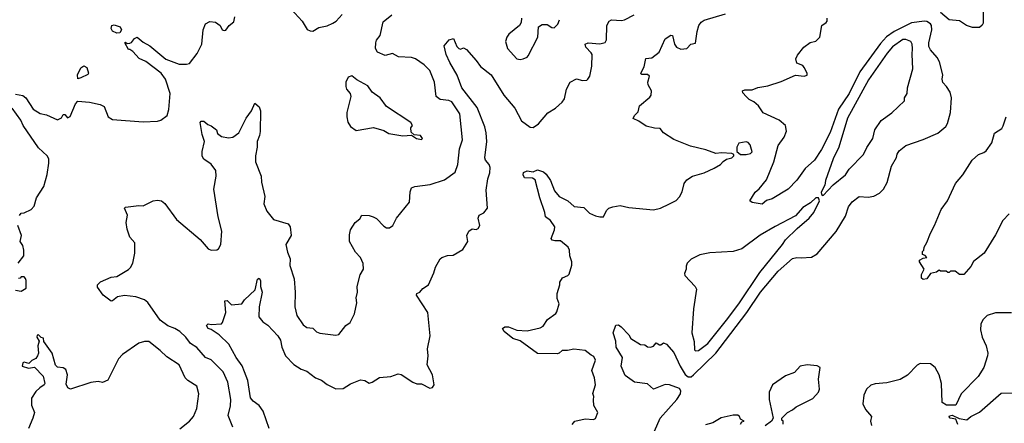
# Model space of a CAD drawing. Extents: x 1603745 to 1745082, y 385868 to 533966.
# Tile 613 of 646: x 1668414 to 1675205, y 492841 to 495625. Entities that reach past the tile are written whole.
import ezdxf

# ---------------------------------------------------------------- set-up
doc = ezdxf.new("R2010")
doc.units = 0

msp = doc.modelspace()

# ---------------------------------------------------------------- linework, layer by layer
at = {"layer": '0CON20XD'}
for points in [[(1669884.3, 492815), (1669852.9, 492895), (1669868.9, 492961.1), (1669870.9, 493005), (1669850.4, 493125), (1669816.7, 493196.7), (1669735, 493279.4), (1669695, 493294.4), (1669635, 493364.5), (1669591.8, 493391.8), (1669559.2, 493435), (1669518.2, 493475), (1669485, 493494.7), (1669435, 493512.3), (1669383, 493553), (1669297.1, 493675), (1669275, 493692.5), (1669215, 493713.3), (1669138.3, 493721.7), (1669088, 493712), (1669055, 493685.8), (1669045, 493684.2), (1668990, 493725), (1668950.3, 493780.3), (1668950, 493795), (1668972.6, 493817.4), (1669045, 493848.1), (1669085, 493854.4), (1669165, 493900.8), (1669179.2, 493915), (1669194.2, 493945), (1669208, 494015), (1669207.5, 494085), (1669174.1, 494124.1), (1669155, 494180), (1669148.8, 494225), (1669157, 494277), (1669137.5, 494325), (1669145, 494332.5), (1669235, 494344.2), (1669265, 494341.4), (1669335, 494376), (1669365, 494380.8), (1669392.5, 494375), (1669415, 494356.2), (1669495.9, 494245.9), (1669658.8, 494108.8), (1669715, 494044), (1669735, 494034.2), (1669775, 494037.5), (1669786.2, 494043.8), (1669801.2, 494075), (1669809.2, 494165), (1669784.1, 494264.1), (1669753.3, 494455), (1669769.2, 494545), (1669768.2, 494585), (1669735, 494628), (1669685, 494663.8), (1669672.7, 494682.7), (1669672, 494715), (1669689.4, 494785), (1669672.1, 494832.1), (1669660, 494915), (1669666.1, 494923.9), (1669685, 494925.8), (1669710.9, 494900.9), (1669735, 494892), (1669771.2, 494865), (1669779.3, 494839.3), (1669805, 494818.8), (1669855, 494808.8), (1669885, 494813.8), (1669926, 494845), (1669975.2, 494945), (1670012.7, 494995), (1670035, 495049.2), (1670065, 495022.9), (1670076.1, 494995), (1670073.4, 494853.4), (1670069.1, 494825), (1670052.7, 494785), (1670053.1, 494745), (1670040, 494685), (1670040, 494645), (1670080.8, 494545), (1670082, 494505), (1670104, 494405), (1670099.2, 494355), (1670118.8, 494305), (1670165, 494246.2), (1670265, 494216.7), (1670278.8, 494195), (1670286.2, 494135), (1670249.2, 494075), (1670260.8, 494020.8), (1670278.9, 493975), (1670278.3, 493928.3), (1670306.2, 493836.2), (1670314.4, 493744.4), (1670310.8, 493645), (1670325.5, 493585), (1670369.5, 493519.5), (1670395, 493500.6), (1670436.4, 493496.4), (1670461.7, 493471.7), (1670485, 493462.2), (1670595, 493448.8), (1670615, 493453.3), (1670664, 493515), (1670694.3, 493535.7), (1670722.5, 493595), (1670738.8, 493671.2), (1670735.7, 493705), (1670744.4, 493745), (1670741.8, 493785), (1670763.6, 493865), (1670785.7, 493905), (1670782.3, 493942.3), (1670764.2, 493984.2), (1670730.5, 494020.5), (1670688.6, 494095), (1670688.3, 494141.7), (1670696.2, 494175), (1670727.5, 494225), (1670759.3, 494250.7), (1670775, 494277.5), (1670825, 494273.8), (1670852.5, 494265), (1670875, 494253.3), (1670925, 494201.2), (1670945, 494190), (1670965, 494190), (1670986.7, 494205), (1671013.8, 494255), (1671102, 494365), (1671106.4, 494436.4), (1671116.1, 494463.9), (1671140, 494475), (1671245, 494488.9), (1671345, 494520), (1671417.5, 494572.5), (1671435.5, 494625), (1671448.2, 494735), (1671467.3, 494795), (1671450, 494975), (1671395, 495058.1), (1671375, 495067.8), (1671315, 495074.3), (1671286, 495095), (1671276.2, 495195), (1671243.7, 495273.7), (1671205, 495314.3), (1671145, 495354.2), (1671116.7, 495365), (1671027.9, 495367.9), (1670985, 495391.5), (1670935, 495378.9), (1670881.2, 495401.2), (1670868, 495425), (1670870.8, 495465), (1670876, 495484), (1670901.2, 495515), (1670920.6, 495609.4), (1670981.3, 495658.7)], [(1670134.4, 492805), (1670093.2, 492923.2), (1670065, 492964), (1670025, 492992.9), (1670006.1, 493016.1), (1669987.5, 493135), (1669963.8, 493195), (1669947.6, 493237.6), (1669907.1, 493295), (1669856.8, 493386.8), (1669790.3, 493450.3), (1669735, 493487.5), (1669715, 493493.8), (1669703.8, 493516.2), (1669715, 493527.5), (1669735, 493522.5), (1669805, 493527.5), (1669813.6, 493536.4), (1669835.9, 493604.1), (1669830, 493685), (1669845, 493686.7), (1669875, 493658.8), (1669945.5, 493664.5), (1669965, 493693.3), (1670038.3, 493761.7), (1670053.8, 493835), (1670065, 493842.5), (1670075.8, 493825), (1670076, 493785), (1670085.6, 493745), (1670065.4, 493644.6), (1670064.4, 493575), (1670090.2, 493540.2), (1670125, 493516.9), (1670195.7, 493445), (1670212.2, 493415), (1670222.5, 493365), (1670248.6, 493305), (1670305, 493247.1), (1670354.5, 493214.5), (1670395, 493200), (1670455, 493153.3), (1670495, 493138), (1670535, 493107.5), (1670595, 493079.2), (1670645, 493081.2), (1670695, 493112), (1670765, 493140), (1670795, 493136.7), (1670825, 493117.5), (1670846.1, 493123.9), (1670895, 493156.7), (1670975, 493163.8), (1671025, 493181.2), (1671045, 493176.2), (1671125, 493123.3), (1671153.6, 493113.6), (1671185, 493113.3), (1671243.9, 493083.9), (1671262.5, 493087.5), (1671272.5, 493105), (1671262, 493175), (1671224, 493245), (1671231.2, 493305), (1671226.2, 493355), (1671244.2, 493445), (1671229.2, 493605), (1671151.2, 493725), (1671153.8, 493735), (1671174.2, 493745.8), (1671195, 493771.2), (1671234.2, 493795.8), (1671271.4, 493878.6), (1671281.3, 493918.7), (1671314, 493975), (1671325, 493984), (1671365, 493997.5), (1671405, 494000), (1671471.2, 494038.8), (1671505.8, 494094.2), (1671498.8, 494135), (1671511.2, 494165), (1671535, 494181.2), (1671563.6, 494176.4), (1671576.7, 494185), (1671586.7, 494205), (1671576.7, 494255), (1671583, 494277), (1671615, 494293.3), (1671641.2, 494325), (1671631.1, 494448.9), (1671643.6, 494526.4), (1671657.3, 494567.3), (1671658.6, 494605), (1671652.5, 494625), (1671627.1, 494655), (1671622.1, 494672.1), (1671636.6, 494785), (1671632, 494845), (1671622, 494885), (1671568.5, 495018.5), (1671464.7, 495155), (1671432.6, 495242.6), (1671380.3, 495330.3), (1671355.5, 495385), (1671342.5, 495445), (1671376.7, 495485), (1671405.8, 495495.8), (1671429.3, 495439.3), (1671442.5, 495425), (1671455, 495422.5), (1671475, 495430), (1671495, 495418.8), (1671563.1, 495343.1), (1671592, 495302), (1671665, 495245.6), (1671754.5, 495105), (1671828.5, 495015), (1671875, 494927.5), (1671935, 494883.8), (1671955, 494881.2), (1671993.2, 494906.8), (1672057.6, 494982.4), (1672108.8, 495015), (1672156, 495055), (1672171.7, 495078.3), (1672186, 495145), (1672210, 495195), (1672255, 495215.8), (1672295, 495206.2), (1672325, 495206.7), (1672333.3, 495215), (1672346, 495235), (1672361.4, 495305), (1672362.5, 495385), (1672356.8, 495396.8), (1672319.6, 495435), (1672315, 495456.7), (1672335, 495464.5), (1672415, 495457.3), (1672452.7, 495467.3), (1672460.8, 495485), (1672462.9, 495585), (1672479.5, 495615), (1672495, 495623.2), (1672565, 495618.6), (1672585, 495622.9), (1672652.2, 495657.8)], [(1670287.7, 495697.7), (1670362.5, 495615), (1670397, 495557), (1670417, 495547), (1670435, 495546.7), (1670477.9, 495572.1), (1670535, 495582.5), (1670575, 495600.5), (1670597.1, 495615), (1670638.9, 495661.1)], [(1672225, 492832.5), (1672243.6, 492856.4), (1672315, 492870.8), (1672372.5, 492867.5), (1672385.7, 492874.3), (1672402.5, 492915), (1672374.2, 492964.2), (1672371.7, 493001.7), (1672373.3, 493025), (1672366.2, 493046.2), (1672385.8, 493105), (1672378.6, 493155), (1672360.8, 493205), (1672386, 493275), (1672375, 493302.5), (1672355, 493310), (1672315, 493342.5), (1672235, 493352.5), (1672193.6, 493343.6), (1672155, 493343.8), (1672135.8, 493324.2), (1672120.7, 493319.3), (1671985, 493322.5), (1671865, 493410), (1671815, 493426.2), (1671755, 493473.8), (1671743.3, 493495), (1671760, 493505), (1671785, 493506), (1671844.1, 493484.1), (1671915, 493479.2), (1672005, 493498.8), (1672025, 493511.2), (1672055, 493556.2), (1672112.3, 493597.7), (1672119.7, 493610.3), (1672134, 493664), (1672122.3, 493702.3), (1672121.2, 493735), (1672140, 493795), (1672140, 493815), (1672157.5, 493845), (1672195, 493860), (1672205, 493870), (1672221.7, 493931.7), (1672222, 493955), (1672208, 493995), (1672206, 494035), (1672198, 494055), (1672145, 494098.8), (1672105, 494099.2), (1672087.5, 494105), (1672080, 494115), (1672102.9, 494175), (1672104.3, 494195), (1672075, 494239.2), (1672041.4, 494265), (1672037.1, 494295), (1672001.1, 494395), (1671969.1, 494519.1), (1671952.1, 494532.1), (1671895, 494534.3), (1671886.7, 494555), (1671890, 494570), (1671915, 494581.2), (1671955, 494576.2), (1671985, 494588), (1672026.2, 494575), (1672045, 494560), (1672075, 494514.4), (1672102.9, 494445), (1672135, 494405.8), (1672194.5, 494374.5), (1672237.3, 494337.3), (1672305, 494330), (1672345, 494289.2), (1672385, 494272), (1672415, 494263.8), (1672440, 494265), (1672460.7, 494309.3), (1672476.4, 494323.6), (1672505, 494333.8), (1672555, 494343.3), (1672615, 494329.2), (1672785, 494313.1), (1672835, 494325.8), (1672895.9, 494354.1), (1672942.3, 494377.7), (1672965, 494403.3), (1672982.3, 494437.7), (1672997.1, 494495), (1673015, 494520.8), (1673055, 494545.5), (1673135, 494568), (1673205, 494600), (1673247.5, 494625), (1673265, 494647.5), (1673288.3, 494661.7), (1673325, 494671.2), (1673340, 494685), (1673340, 494695), (1673325, 494702.5), (1673255, 494706.7), (1673215, 494701.2), (1673147, 494727), (1673041.7, 494751.7), (1672925, 494797.5), (1672854.2, 494844.2), (1672832.5, 494875), (1672793.6, 494876.4), (1672735, 494890), (1672685, 494924.3), (1672645, 494943.3), (1672653.8, 494965), (1672679.7, 494990.3), (1672689.5, 495030.5), (1672759.7, 495090.3), (1672769.2, 495105), (1672772.5, 495135), (1672749.2, 495175), (1672746, 495195), (1672758.8, 495235), (1672745, 495245.7), (1672705.9, 495245.9), (1672698, 495255), (1672721.2, 495298.8), (1672732, 495358), (1672775, 495361.2), (1672825, 495401.2), (1672865, 495492), (1672905, 495518.8), (1672915.8, 495515.8), (1672931.1, 495455), (1672945, 495435.8), (1672975, 495421.2), (1673015, 495426.2), (1673042.5, 495455), (1673075, 495462.5), (1673085.9, 495544.1), (1673098.8, 495585), (1673115, 495606.7), (1673135, 495621.2), (1673282.5, 495665)], [(1675035, 495571.2), (1674985, 495571.4), (1674943.8, 495585), (1674895, 495617.5), (1674825, 495622.9), (1674764, 495675)], [(1675058.6, 495685), (1675058.7, 495601.3), (1675053.1, 495586.9), (1675035, 495571.2)], [(1668385, 495110), (1668435, 495102.5), (1668456.7, 495085), (1668508.3, 495008.3), (1668555, 494978.8), (1668598.8, 494968.8), (1668675, 494932.9), (1668702, 494948), (1668715, 494970), (1668725, 494970), (1668745, 494947.5), (1668763, 494957), (1668800, 495045), (1668815, 495063.3), (1668895, 495056.9), (1668969.8, 495039.8), (1668996.8, 495026.8), (1669023.9, 494955), (1669055, 494936), (1669265, 494920.5), (1669365, 494925.7), (1669387.9, 494932.1), (1669431.2, 494965), (1669443.8, 495005), (1669452.5, 495115), (1669419.6, 495215), (1669390, 495255), (1669285, 495335.6), (1669237.4, 495357.4), (1669195, 495406.2), (1669175, 495420), (1669165, 495420), (1669140, 495465), (1669145, 495470), (1669155, 495460), (1669175, 495462.5), (1669185, 495467.5), (1669205, 495496.2), (1669225, 495503.8), (1669265, 495469.5), (1669311.2, 495445), (1669422.6, 495352.6), (1669515, 495318.9), (1669565, 495316.9), (1669585, 495322.5), (1669638.9, 495391.1), (1669670, 495455), (1669680.6, 495555), (1669695, 495596.7), (1669725, 495612.5), (1669765, 495607.5), (1669797.5, 495585), (1669810, 495555), (1669825, 495550), (1669835, 495552.5), (1669860, 495585), (1669890.5, 495609.5), (1669899.2, 495645)], [(1669085, 495531.2), (1669055, 495546.7), (1669044.4, 495564.4), (1669050, 495585), (1669065, 495590), (1669108, 495575), (1669116, 495555), (1669105, 495533.3), (1669085, 495531.2)], [(1671876.2, 495635), (1671873.8, 495605), (1671862, 495585), (1671788, 495525), (1671774, 495505), (1671765.8, 495475), (1671778.8, 495425), (1671844.1, 495354.1), (1671865, 495350), (1671885.8, 495354.2), (1671914.2, 495365.8), (1671922, 495375), (1671988.6, 495505), (1671992.5, 495575), (1672018.8, 495591.2), (1672052.5, 495592.5), (1672085, 495570), (1672100.5, 495569.5), (1672125, 495593.3), (1672138.1, 495625)], [(1672793, 492787), (1672831.8, 492875), (1672946.1, 493005), (1672971.3, 493045), (1672974.7, 493065), (1672965, 493081.5), (1672896.6, 493106.6), (1672865, 493107.7), (1672785, 493076.5), (1672743.2, 493113.2), (1672655, 493125.2), (1672590.5, 493170.5), (1672563.7, 493235), (1672572.9, 493295), (1672529.1, 493365), (1672526.7, 493406.7), (1672506.7, 493465), (1672525, 493517.5), (1672545, 493518.8), (1672563.3, 493505), (1672615, 493451.2), (1672630, 493425), (1672695, 493383.3), (1672725, 493382.5), (1672745, 493367.5), (1672765, 493366.7), (1672785, 493372.5), (1672803.8, 493396.2), (1672827, 493383), (1672837, 493383), (1672855, 493396.2), (1672875, 493386.7), (1672925, 493330), (1672970.3, 493235), (1673005, 493177.2), (1673025, 493161.1), (1673045, 493161.9), (1673061.3, 493175), (1673215.4, 493324.6), (1673245, 493364), (1673429, 493605), (1673522.9, 493745), (1673645, 493891.1), (1673745, 493976.5), (1673774.2, 493984.2), (1673805, 493981.1), (1673875, 493987.1), (1673915, 494008.6), (1674045.5, 494164.5), (1674110.6, 494269.4), (1674130.9, 494335), (1674155, 494369.4), (1674205, 494404.4), (1674265, 494400), (1674305, 494408), (1674345, 494428.6), (1674370.8, 494455), (1674398.3, 494501.7), (1674427.8, 494615), (1674461.2, 494675), (1674465, 494697.5), (1674478.8, 494721.2), (1674525, 494758), (1674645, 494798.9), (1674747.6, 494842.4), (1674801.4, 494888.6), (1674812.2, 494907.8), (1674833.5, 494985), (1674840.8, 495085), (1674832, 495125), (1674807.5, 495165), (1674781.2, 495191.2), (1674777.5, 495215), (1674782, 495245), (1674759.2, 495335), (1674743, 495363), (1674696.2, 495416.2), (1674685, 495439.2), (1674683.9, 495466.1), (1674705.2, 495555), (1674703.9, 495583.9), (1674695.2, 495595.2), (1674671.8, 495611.8), (1674655.6, 495615.6), (1674565, 495602.8), (1674445, 495543), (1674393.7, 495506.3), (1674350.2, 495459.8), (1674208.6, 495265), (1674135.6, 495115), (1674061.7, 495008.3), (1674005, 494846.7), (1673945, 494729.4), (1673895, 494656.9), (1673832.6, 494597.4), (1673775, 494517.5), (1673715, 494455.7), (1673605, 494390), (1673565, 494377.5), (1673535, 494353.3), (1673465, 494363.3), (1673450, 494375), (1673487.5, 494435), (1673515, 494457.5), (1673565, 494521.2)], [(1673565, 494521.2), (1673614.4, 494645), (1673645, 494756.7), (1673685.8, 494815), (1673703.8, 494855), (1673696.2, 494895), (1673651.2, 494931.2), (1673542.1, 494982.1), (1673509.5, 495029.5), (1673478.3, 495058.3), (1673444.3, 495074.3), (1673424.1, 495094.1), (1673400.8, 495120.8), (1673400, 495135), (1673415, 495142), (1673465, 495142), (1673505, 495158), (1673575, 495169.4), (1673665, 495198.6), (1673765, 495242.9), (1673825, 495236.2), (1673845, 495242.5), (1673846.2, 495255), (1673825.8, 495295.8), (1673815, 495308), (1673773.3, 495325), (1673768, 495355), (1673778.8, 495381.2), (1673823.3, 495435), (1673865, 495468), (1673905, 495476.7), (1673933.3, 495505), (1673946.7, 495585), (1673977.5, 495605), (1673983.3, 495615), (1673983.3, 495635)], [(1673955, 494412.5), (1674024, 494485), (1674109.2, 494555), (1674136, 494594), (1674235, 494694.2), (1674256.2, 494743.8), (1674299.4, 494805), (1674312.5, 494865), (1674355, 494928.9), (1674428.7, 494981.3), (1674517.5, 495065), (1674516.7, 495085), (1674535.6, 495115), (1674538.5, 495155), (1674574.5, 495285), (1674568.5, 495385), (1674573, 495427), (1674570, 495455), (1674560, 495475), (1674525, 495488.9), (1674505, 495489.1), (1674432.9, 495437.1), (1674396.8, 495395), (1674269, 495211), (1674123, 494945), (1674064.8, 494745.2), (1674024.1, 494665.9), (1673971.1, 494515), (1673967.5, 494482.5), (1673942, 494435), (1673945, 494420), (1673955, 494412.5)], [(1668815, 495217.5), (1668812.9, 495245), (1668835, 495292.5), (1668856.4, 495306.4), (1668876.7, 495295), (1668890, 495255), (1668883.6, 495246.4), (1668835, 495223.3), (1668815, 495217.5)], [(1671185, 494797.5), (1671192.5, 494805), (1671177.5, 494825), (1671135, 494830), (1671115, 494850), (1671111.7, 494878.3), (1671122.5, 494895), (1671112.5, 494915), (1670943.8, 495025), (1670901.4, 495085), (1670844.2, 495125), (1670815, 495167.5), (1670739.3, 495209.3), (1670705, 495237.5), (1670680.7, 495229.3), (1670663.3, 495195), (1670664, 495165), (1670668, 495145), (1670692.9, 495115), (1670698, 495095), (1670671.4, 494985), (1670669.5, 494955), (1670676.8, 494916.8), (1670695, 494888.8), (1670735, 494861.2), (1670855, 494882), (1670925, 494861.2), (1670960.3, 494840.3), (1671056.1, 494823.9), (1671117.5, 494827.5), (1671150, 494805), (1671185, 494797.5)], [(1668412.5, 494275), (1668425, 494290), (1668445, 494292.5), (1668494.1, 494315.9), (1668515, 494337.5), (1668530, 494395), (1668579.7, 494475), (1668602.7, 494557.3), (1668615.9, 494635), (1668614.7, 494664.7), (1668604.5, 494685), (1668545, 494740.5), (1668438.9, 494895), (1668422.4, 494932.4), (1668363.3, 495015)], [(1675237.5, 494285), (1675195, 494240), (1675145, 494141.2), (1675065.7, 494015), (1674993.4, 493956.6), (1674975, 493921.2), (1674925, 493868), (1674895, 493866.2), (1674865, 493890), (1674835, 493890), (1674825, 493880), (1674815, 493880), (1674805, 493890), (1674765, 493890), (1674755, 493897.5), (1674737, 493883), (1674697, 493873), (1674671.7, 493838.3), (1674646.4, 493833.6), (1674635, 493842.5), (1674633, 493867), (1674652.5, 493905), (1674620, 493955), (1674620, 493965), (1674645, 493980), (1674670, 493985), (1674658.3, 493998.3), (1674640, 494005), (1674640, 494025), (1674650, 494035), (1674652.5, 494055), (1674671.7, 494088.3), (1674695, 494152.5), (1674723.8, 494205), (1674770, 494315), (1674813.8, 494375), (1674868.8, 494495), (1674918, 494555), (1674983.8, 494655), (1675026.2, 494695), (1675065, 494709.2), (1675079.3, 494720.7), (1675119.4, 494775), (1675137.7, 494842.3), (1675188, 494875), (1675198.3, 494891.7), (1675218.8, 494955)], [(1673425, 494694.5), (1673455, 494701.8), (1673465, 494713.8), (1673452.6, 494762.6), (1673438.5, 494778.5), (1673425, 494783.3), (1673375, 494772), (1673360, 494745), (1673360, 494715), (1673385.4, 494695.4), (1673425, 494694.5)], [(1673075, 493340.8), (1673095, 493342.7), (1673159.8, 493390.2), (1673288.8, 493551.2), (1673375, 493664.6), (1673518.1, 493881.9), (1673676.1, 494075), (1673695, 494106.5), (1673775.4, 494184.6), (1673860, 494255), (1673891.4, 494295), (1673930, 494375), (1673922.5, 494395), (1673905, 494396), (1673868.5, 494361.5), (1673815, 494330), (1673765, 494272.5), (1673625, 494198.9), (1673521.9, 494138.1), (1673393.8, 494045), (1673335, 494025.5), (1673175, 494015.6), (1673105, 494001.9), (1673046, 493974), (1673018.1, 493945), (1673010.6, 493925), (1673011.4, 493905), (1672998.8, 493875), (1673001.2, 493861.2), (1673074, 493785), (1673081.9, 493765), (1673060.7, 493629.3), (1673050.4, 493465), (1673066.2, 493405), (1673068.1, 493348.1), (1673075, 493340.8)], [(1668403.3, 493945), (1668443.8, 493995), (1668443.8, 494035), (1668435, 494067.5), (1668417.5, 494095), (1668426.7, 494135), (1668402.5, 494205)], [(1668385, 493760), (1668425, 493752.5), (1668458.3, 493771.7), (1668460, 493825), (1668455, 493840), (1668445, 493850), (1668425, 493850), (1668418.3, 493841.7), (1668405, 493840)], [(1675255, 493603.3), (1675145, 493603.8), (1675086.1, 493583.9), (1675056.7, 493555), (1675043.8, 493525), (1675041.2, 493485), (1675053.3, 493435), (1675080, 493375), (1675091.2, 493325), (1675090, 493305), (1675063.3, 493225), (1675025.9, 493164.1), (1674906.4, 493043.6), (1674870, 492965), (1674805.8, 492965.8), (1674777.5, 492985), (1674771.2, 493115), (1674756.2, 493175), (1674727.5, 493225), (1674695, 493250), (1674625, 493252.5), (1674605, 493242.5), (1674536.4, 493173.6), (1674487, 493143), (1674395, 493120), (1674315, 493113.3), (1674285, 493103.3), (1674254.4, 493075.6), (1674236.2, 493035), (1674230, 492975), (1674247.5, 492935), (1674288.3, 492888.3), (1674283.3, 492855), (1674290, 492825)], [(1669517.9, 492802.1), (1669586.2, 492855), (1669612.1, 492887.9), (1669635, 492942.5), (1669650, 493045), (1669635, 493096.2), (1669575, 493135.7), (1669555.7, 493155), (1669513.3, 493245), (1669428.1, 493298.1), (1669383, 493343), (1669305.5, 493405.5), (1669274.5, 493405.5), (1669235, 493394.4), (1669123.9, 493316.1), (1669095, 493285.8), (1669022.3, 493137.7), (1668985, 493122.5), (1668955, 493128.6), (1668905, 493121.5), (1668765, 493076.2), (1668746.7, 493085), (1668735, 493110), (1668743.8, 493175), (1668732.3, 493212.3), (1668715, 493223.8), (1668675, 493228.8), (1668661.2, 493241.2), (1668638, 493325), (1668580, 493405), (1668578.3, 493428.3), (1668561.7, 493431.7), (1668545, 493450), (1668535, 493447.5), (1668532.5, 493435), (1668547.5, 493407.5), (1668540, 493375), (1668543.3, 493325), (1668536.7, 493305), (1668525, 493287.5), (1668497, 493273), (1668477, 493253), (1668445, 493262.5), (1668435, 493257.5), (1668432.5, 493235), (1668475, 493220), (1668517, 493227), (1668576.7, 493165), (1668586.7, 493115), (1668582.5, 493105), (1668554.1, 493085.9), (1668525, 493060), (1668495.8, 493014.2), (1668496.8, 492966.8), (1668515.8, 492914.2), (1668506, 492875), (1668475.7, 492805)], [(1673680, 492835), (1673680, 492855), (1673671.7, 492861.7), (1673670, 492875), (1673710, 492915), (1673745, 492932.5), (1673770, 492955), (1673885, 493012.5), (1673922.5, 493055), (1673930, 493075), (1673923.3, 493145), (1673936.2, 493225), (1673915, 493237.5), (1673846.4, 493243.6), (1673797.5, 493235), (1673758.8, 493191.2), (1673695, 493168), (1673606.7, 493105), (1673584.2, 493055), (1673584, 493005), (1673610, 492875), (1673600, 492855), (1673555, 492823.3)], [(1674885, 492833.3), (1674870, 492870), (1674832.5, 492875), (1674823.8, 492885), (1674827, 492893), (1674845, 492895.8), (1674893, 492873), (1674946.4, 492863.6), (1674975, 492887.5), (1675035, 492917.5), (1675182.3, 493047.7), (1675275, 493050)], [(1673386.4, 492833.6), (1673395, 492850), (1673410, 492855), (1673385, 492870), (1673378.3, 492888.3), (1673367.7, 492897.7), (1673335, 492897.1), (1673252.6, 492877.4), (1673195, 492844.4), (1673145, 492831.1)]]:
    msp.add_lwpolyline(points, dxfattribs=at)

doc.saveas('drawing.dxf')
